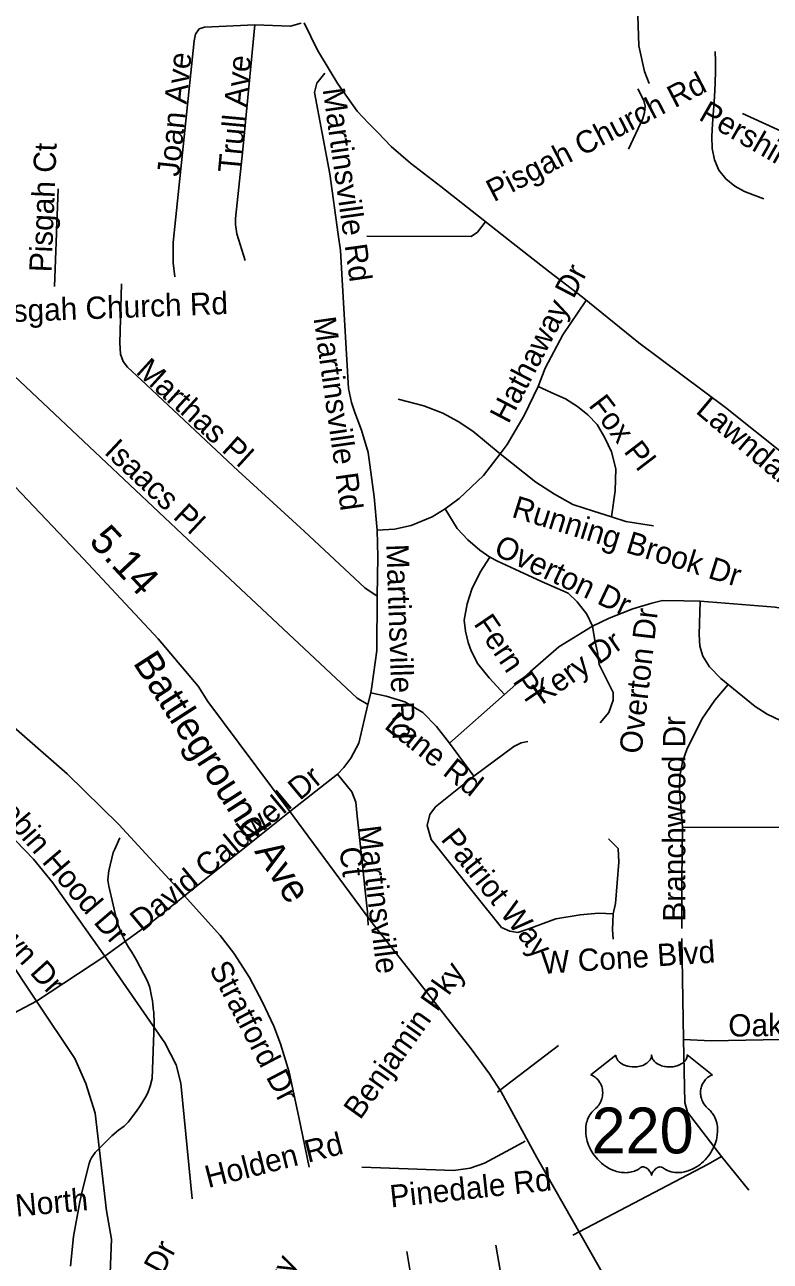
# Model space of a CAD drawing. Extents: x 1662474 to 1856135, y 779280 to 917889.
# Drawn here: x 1753631 to 1756808, y 858167 to 863432 of the extents above; entities that cross this region are included whole.
import ezdxf

# ---------------------------------------------------------------- set-up
doc = ezdxf.new("R2010")
doc.units = 0
for name, color, linetype in [('Exist Hydrographic Misc Water Feature', 7, 'Continuous'), ('Exist Road Non-System Type 51', 7, 'Continuous'), ('Exist Road Non-System Type 51 Label', 7, 'Continuous'), ('Exist Road Primary US Label', 7, 'Continuous'), ('Exist Road Primary US Mileage Hundredths English Label', 7, 'Continuous'), ('Exist Road Primary US Shield Number Label', 7, 'Continuous'), ('Exist Road Primary US UnDivided 4 Lane Attributed', 7, 'Continuous'), ('Prop Horizontal Alignment Tick Label', 7, 'Continuous')]:
    doc.layers.add(name, color=color, linetype=linetype)

msp = doc.modelspace()

# ---------------------------------------------------------------- linework, layer by layer
at = {"layer": 'Exist Hydrographic Misc Water Feature'}
msp.add_lwpolyline([(1754036.8, 859969.1), (1754014.5, 859921.3), (1754008.3, 859907.3), (1753989.7, 859829.5), (1753987.6, 859819.5), (1753985.4, 859789.5), (1753989.1, 859763.4), (1754025.8, 859605.1), (1754041.6, 859565), (1754047.3, 859552.9), (1754063.3, 859520.7), (1754073.1, 859504.7), (1754086.9, 859482.5), (1754106.6, 859448.3), (1754153.9, 859360), (1754163.6, 859331.9), (1754171.4, 859295.8), (1754175.3, 859275.8), (1754177.1, 859261.7), (1754178.9, 859243.7), (1754180.8, 859225.7), (1754182.4, 859179.7), (1754174.4, 858945.6), (1754166.2, 858911.7), (1754156, 858883.8), (1754145.9, 858865.9), (1754123.6, 858828.1), (1754107.4, 858806.2), (1754071.1, 858758.4), (1754054.7, 858742.6), (1754030.7, 858724.8), (1754002.4, 858701), (1753931.9, 858629.6), (1753915.7, 858607.7), (1753909.5, 858595.7), (1753905.4, 858583.8), (1753876.5, 858465.9), (1753866, 858420.1), (1753838.8, 858272.2), (1753825.8, 858146.3)], dxfattribs=at)
at = {"layer": 'Exist Road Non-System Type 51'}
for p, q in [((1756873.1, 862969.9), (1756688.6, 863053.4)), ((1753757.5, 862316.9), (1753774, 862732.4)), ((1755093.6, 860537.9), (1755105.1, 860587)), ((1755675, 860580.2), (1755440.6, 860372.9)), ((1755544.9, 860231.6), (1755440.6, 860372.9)), ((1754758.5, 860080.4), (1754963.8, 860240.8)), ((1754311.8, 859722.7), (1754758.5, 860080.4)), ((1756137.8, 859538.2), (1756135.6, 859578.9)), ((1756437.8, 859111.2), (1756430.4, 859541.1)), ((1753681.6, 859273.6), (1753971.9, 859466.2)), ((1753400.5, 859126.7), (1753681.6, 859273.6)), ((1756715.6, 858470.2), (1756600.1, 858613.2)), ((1755688.6, 857943.4), (1755638.9, 858235.1)), ((1755314.6, 857874.7), (1755258.5, 858209.1))]:
    msp.add_line(p, q, dxfattribs=at)
for points in [[(1756291.9, 863181.4), (1756272.1, 863232.1), (1756248, 863342), (1756242.8, 863470.9), (1756244.9, 863574.4), (1756256.4, 863655.4), (1756298.1, 863758.4), (1756349, 863841.8)], [(1754611.2, 863431.2), (1754763.8, 863425), (1754809.4, 863438.9)], [(1754932.5, 863233.4), (1754877.8, 863323.7), (1754821.3, 863440.4)], [(1754271.1, 862358.9), (1754263, 862418.4), (1754263, 862504.8), (1754353.2, 863363.4), (1754358.2, 863390.9), (1754374.8, 863414.8), (1754397.1, 863421), (1754611.2, 863431.2)], [(1754570.9, 862427.4), (1754534.4, 862541), (1754528.6, 862581.2), (1754528.4, 862606.6), (1754560.6, 862900.4), (1754611.2, 863431.2)], [(1756779.9, 862690.4), (1756734.5, 862706.9), (1756697.5, 862721.8), (1756655.9, 862743.9), (1756618.1, 862775), (1756588.4, 862812.7), (1756569.6, 862856.1), (1756560.2, 862904.2), (1756558.6, 862955.8), (1756561.9, 863009.6), (1756565.5, 863066.6), (1756569.5, 863125), (1756573, 863183.4), (1756574.5, 863235.4), (1756574, 863275.9), (1756573.4, 863318.2)], [(1755403.5, 862742.5), (1755274.6, 862842), (1755192.3, 862912.9), (1755135.5, 862972.5), (1755095.7, 863012.2), (1755047.5, 863063.2), (1754965.2, 863179.5), (1754932.5, 863233.4)], [(1754966.6, 862538.9), (1754931.4, 862796.4), (1754866.4, 863143.1), (1754875, 863182.2), (1754909.6, 863226)], [(1756203.4, 862902.2), (1756265, 863032.4), (1756272.1, 863057.8), (1756274.2, 863084.9), (1756269, 863108.4), (1756243.8, 863158.6)], [(1755403.6, 862742.4), (1755584.6, 862600.6)], [(1755584.6, 862600.6), (1755691.8, 862516.5)], [(1755592.9, 862591.7), (1755559.5, 862548.1), (1755533.2, 862530.5), (1755088.6, 862531.4)], [(1755132.5, 861279.4), (1755119.6, 861421.1), (1755093.9, 861610.1), (1755065.9, 861705.6), (1755037.5, 861780.4), (1755023.1, 861823.2), (1755010.5, 861883.5), (1754983.6, 862345.5), (1754976.1, 862470.9), (1754966.6, 862538.9)], [(1755691.8, 862516.5), (1755862.5, 862382.7), (1756008.2, 862271.5)], [(1755093.6, 860537.9), (1755048, 860564.7), (1754325.4, 861240), (1753955.6, 861588.8), (1753264.9, 862237.9), (1753226.2, 862297.2)], [(1755133.2, 860998.2), (1755080.2, 861033.7), (1754822, 861275.2), (1754540.6, 861532.6), (1754127.2, 861920.2), (1754069, 861973.6), (1754050.4, 861997.2), (1754038.9, 862029.5), (1754036.8, 862077.5), (1754044.1, 862328.2)], [(1756022, 862256.5), (1755923.9, 862111.4), (1755849, 861969.1), (1755818.9, 861890.9)], [(1757447.1, 860949.2), (1757391.4, 861047.1), (1757324.9, 861147.1), (1757293.4, 861189.2), (1757164.9, 861343.1), (1757019, 861483.4), (1756876.6, 861594.8), (1756617.4, 861802.3), (1756248.1, 862077.9), (1756008.2, 862271.5)], [(1755818.9, 861890.9), (1755759.5, 861768.4), (1755686.9, 861643.9), (1755657.4, 861604.5)], [(1756131.4, 861335.8), (1756147.1, 861446.5), (1756149, 861541), (1756130.4, 861613.8), (1756103.4, 861673.4), (1756070, 861729.5), (1756030.4, 861770.9), (1755986.9, 861806.7), (1755934.6, 861838.9), (1755889.6, 861858.6), (1755818.9, 861890.9)], [(1755657.4, 861604.5), (1755540.6, 861700.6), (1755478.1, 861742.1), (1755411.8, 861778.2), (1755332, 861809), (1755222.5, 861836.9)], [(1755657.4, 861604.5), (1755585.5, 861512.7), (1755481.4, 861413.8), (1755422, 861370.2)], [(1756131.4, 861335.8), (1756054.2, 861359.9), (1755965.9, 861389.6), (1755888.6, 861432.7), (1755809.4, 861483.6), (1755657.4, 861604.5)], [(1755422, 861370.2), (1755367.6, 861336.9), (1755277.1, 861299.4), (1755206.2, 861284.6), (1755132.5, 861279.4)], [(1755612.2, 861165.2), (1755569.8, 861194.9), (1755518.9, 861237.9), (1755474, 861286.7), (1755422, 861370.2)], [(1756309.4, 861298.2), (1756191.9, 861315.9), (1756131.4, 861335.8)], [(1755133.2, 860998.2), (1755135.4, 861166.2), (1755132.5, 861279.4)], [(1755675, 860580.2), (1755609.4, 860651.5), (1755561.6, 860710.4), (1755532.5, 860766), (1755520.9, 860801.4), (1755509.4, 860850.2), (1755503.4, 860896.7), (1755516.2, 860966.5), (1755536.4, 861028.2), (1755571.9, 861100.4), (1755612.2, 861165.2)], [(1756050.1, 860871.2), (1756026.1, 860922.2), (1755984.4, 860974.1), (1755946.9, 861011.7), (1755832.5, 861061.8), (1755718.9, 861113.8), (1755644.9, 861148.1), (1755612.2, 861165.2)], [(1755105.1, 860587), (1755110.4, 860614), (1755131.1, 860766.8), (1755133.2, 860998.2)], [(1756509.4, 860977.5), (1756439.9, 860979.4), (1756348, 860979.6), (1756302.4, 860968.9), (1756222, 860945), (1756120.9, 860905.4), (1756050.1, 860871.2)], [(1756628.2, 860623.2), (1756597.1, 860647.9), (1756548, 860697.2), (1756520.9, 860743.9), (1756507.6, 860785.7), (1756504.4, 860834.8), (1756509.4, 860977.5)], [(1757448.1, 860947.1), (1757310.6, 860891.2), (1757246.1, 860876.2), (1757189.6, 860871.2), (1757131.1, 860874.1), (1757066.9, 860880.4), (1756964, 860915.9), (1756904.4, 860937.6), (1756828.2, 860952.4), (1756509.4, 860977.5)], [(1756050.1, 860871.2), (1755906, 860782.5), (1755784.5, 860676.2), (1755675, 860580.2)], [(1756083.4, 860459.7), (1756119.4, 860504), (1756138, 860555.2), (1756137.8, 860587.8), (1756107.9, 860648.2), (1756077.9, 860708.2), (1756071.1, 860760.2), (1756059.5, 860810.4), (1756050.1, 860871.2)], [(1754311.8, 859722.7), (1754031.5, 860026.4), (1753811.9, 860242.6), (1753561.6, 860460.8), (1753259.6, 860698.5)], [(1756433.5, 860014.6), (1756421.4, 860173.4), (1756422.5, 860232.9), (1756433.8, 860293.5), (1756452.6, 860345.5), (1756515.4, 860474.4), (1756571.1, 860555.2), (1756628.2, 860623.2)], [(1757638.8, 860434.8), (1757593.9, 860444.2), (1757390.8, 860419), (1757011.8, 860413.8), (1756972.1, 860419.2), (1756930.4, 860431.6), (1756881, 860454.4), (1756793.9, 860496.9), (1756743, 860529.5), (1756628.2, 860623.2)], [(1755440.6, 860372.9), (1755385.5, 860443.9), (1755327.2, 860503), (1755250.1, 860549.2), (1755170.9, 860573.1), (1755105.1, 860587)], [(1754963.8, 860240.8), (1754990.8, 860268.9), (1755020.9, 860308.2), (1755054.2, 860373.4), (1755093.6, 860537.9)], [(1753971.9, 859466.2), (1753750.4, 859778.6), (1753668.2, 859878.9), (1753554.6, 859996.2), (1753475.4, 860078.6), (1753142, 860356.5), (1753045.1, 860438.9)], [(1755544.9, 860231.6), (1755714.6, 860358.7), (1755746.9, 860373.9), (1755775, 860380.4)], [(1755093.9, 859598.5), (1755091.4, 859654.7), (1755082.1, 859743.9), (1755070.9, 859855), (1755047.8, 860061.5), (1755041.6, 860122.2), (1755025.1, 860164.9), (1754963.8, 860240.8)], [(1756138.8, 859646.6), (1756076.4, 859648.7), (1755998.1, 859642.4), (1755893.9, 859624.5), (1755774.2, 859580.9), (1755732.5, 859566.2), (1755698.1, 859571.8), (1755662.6, 859588.4), (1755546.9, 859730.9), (1755362.9, 859962.9), (1755345.9, 860021.9), (1755357.4, 860068.9), (1755381.4, 860101.2), (1755544.9, 860231.6)], [(1753681.6, 859273.6), (1753546.1, 859476.8), (1753481.6, 859566.2), (1753330.6, 859729.8), (1753213.9, 859840.2), (1752819.9, 860160.8)], [(1757695.4, 860090.9), (1757673.9, 860030.9), (1757651.4, 860012.4), (1757619.1, 860011.2), (1757222.2, 860013.2), (1757150.6, 860014.2), (1756433.5, 860014.6)], [(1756138.8, 859646.6), (1756147.6, 859689.6), (1756162.1, 859866), (1756159.5, 859924.2), (1756117.8, 859965.8)], [(1756430.6, 859584.1), (1756430.4, 859791.2), (1756433.5, 860014.6)], [(1753971.9, 859466.2), (1754170.4, 859609.4), (1754311.8, 859722.7)], [(1754842.8, 858567.6), (1754799.1, 858780.7), (1754757.4, 858971.5), (1754721, 859092.2), (1754691.9, 859168.4), (1754643.9, 859269.7), (1754588.6, 859374.4), (1754522.2, 859478.9), (1754464, 859553.9), (1754311.8, 859722.7)], [(1756135.6, 859578.9), (1756136.1, 859612.2), (1756138.8, 859646.6)], [(1754345.1, 858432.9), (1754296.4, 858924.5), (1754276.4, 859002.8), (1754228.6, 859097.5), (1753971.9, 859466.2)], [(1757862.4, 859276.8), (1757758.6, 859293.4), (1757697, 859294.4), (1757656.9, 859295.4), (1757380.5, 859298.6), (1757347.1, 859294.4), (1757314.9, 859283.1), (1757278.4, 859263.4), (1757247.1, 859232.9), (1757212, 859190.4), (1757175.2, 859148.7), (1757127.2, 859121.4), (1757074.1, 859115.4), (1756556.4, 859105.9), (1756437.8, 859111.2)], [(1753979.5, 858382), (1753930.6, 858797.5), (1753892.1, 858923.5), (1753844.1, 859029.8), (1753681.6, 859273.6)], [(1755904.6, 859085.4), (1755678.6, 858911.7), (1755645.9, 858886.5)], [(1756600.1, 858613.2), (1756455.4, 858801.7), (1756443, 858842.4), (1756437.8, 859111.2)], [(1755762.6, 858678.9), (1755718.9, 858653.7), (1755589.8, 858585.2), (1755528.4, 858563.2), (1755457.4, 858553.7), (1755264.8, 858560), (1755066.9, 858567.4)], [(1755966.9, 858277.9), (1756543, 858579.9), (1756600.1, 858613.2)], [(1753746.1, 857542.4), (1753843.2, 857735.9), (1753913.9, 857878.4), (1753955.4, 857968.2), (1753977.1, 858026.9), (1753995.2, 858115.9), (1754000.5, 858261), (1753979.5, 858382)]]:
    msp.add_lwpolyline(points, dxfattribs=at)
at = {"layer": 'Exist Road Primary US UnDivided 4 Lane Attributed'}
msp.add_lwpolyline([(1756379, 857611.8), (1755812.9, 858608.6), (1755660.6, 858888.8), (1755611.5, 858965), (1755532.6, 859071), (1755331.3, 859328.5), (1755105.7, 859614.6), (1754749.5, 860097.5), (1754410.6, 860550.7), (1754369.9, 860615.9), (1754199.1, 860817.7), (1753882, 861157.6), (1753298.5, 861770.8)], dxfattribs=at)
at = {"layer": 'Prop Horizontal Alignment Tick Label'}
msp.add_lwpolyline([(1756150, 859045), (1756150.2, 859040.6), (1756151.3, 859035.3), (1756152.1, 859032.6), (1756154.6, 859027.5), (1756158.6, 859021.4), (1756164.2, 859015.4), (1756170.5, 859010.2), (1756174.8, 859007.5), (1756182.1, 859003.6), (1756190.3, 859000.1), (1756199.4, 858997.5), (1756208.8, 858995.6), (1756219, 858994.5), (1756229.1, 858994.3), (1756240.1, 858995.1), (1756252.1, 858997.4), (1756257.7, 858998.9), (1756263.9, 859001), (1756269.7, 859003.4), (1756276, 859006.8), (1756281.1, 859010), (1756285.1, 859012.9), (1756290.7, 859018.3), (1756295.2, 859023.9), (1756297.1, 859027.1), (1756298.7, 859030.1), (1756301, 859036.5), (1756301.6, 859039.3), (1756302, 859045.2), (1756302.4, 859040.2), (1756302.9, 859037.2), (1756303.7, 859034.2), (1756305, 859030.9), (1756307.2, 859026.4), (1756309.8, 859022.7), (1756314.5, 859017.1), (1756317.4, 859014.3), (1756320.1, 859012.1), (1756327.4, 859007.1), (1756335.8, 859002.9), (1756339.9, 859001.1), (1756344.2, 858999.5), (1756349.6, 858997.9), (1756355.2, 858996.6), (1756360.7, 858995.7), (1756366.4, 858994.8), (1756372.1, 858994.4), (1756376.9, 858994.3), (1756382.6, 858994.3), (1756388, 858994.6), (1756393.4, 858995.3), (1756399.4, 858996.3), (1756404.3, 858997.4), (1756410.7, 858999), (1756416.5, 859001.1), (1756421.5, 859003.3), (1756428.1, 859006.8), (1756433.5, 859010.1), (1756437.4, 859013.2), (1756442, 859017.5), (1756446.4, 859022.6), (1756449, 859026.3), (1756450.8, 859030.1), (1756452.5, 859034.2), (1756453.5, 859038.4), (1756454, 859042.1), (1756454.1, 859045.3), (1756560.4, 858960.6), (1756557.9, 858959.7), (1756552.1, 858956.8), (1756547.5, 858954.1), (1756540.2, 858949), (1756537.1, 858946.2), (1756534, 858943.2), (1756531.1, 858940.1), (1756528.5, 858937.1), (1756525.5, 858932.9), (1756522.7, 858928.6), (1756520, 858923.9), (1756518, 858919.8), (1756514.7, 858911.3), (1756513.2, 858905.9), (1756512.2, 858901.3), (1756510.9, 858891.8), (1756510.6, 858887.3), (1756510.6, 858882.8), (1756510.9, 858878.1), (1756511.3, 858873.6), (1756512.1, 858868.9), (1756512.9, 858864.7), (1756514.2, 858859.6), (1756516.1, 858853.7), (1756518.4, 858848), (1756523.3, 858838.8), (1756529.5, 858829.4), (1756534, 858824.1), (1756538.3, 858819.6), (1756544.9, 858814), (1756548.5, 858810.9), (1756552.5, 858806.8), (1756559.2, 858799.1), (1756561.9, 858795.5), (1756564.6, 858791.4), (1756567.1, 858787.2), (1756569.6, 858782.6), (1756571.6, 858778.7), (1756575.4, 858769.6), (1756578.1, 858760.7), (1756579.4, 858756.1), (1756581.3, 858745.7), (1756582.1, 858740.5), (1756582.9, 858730.3), (1756582.9, 858718), (1756582, 858706.3), (1756579.8, 858692.7), (1756578, 858684.5), (1756575.2, 858675.1), (1756572.5, 858666.8), (1756567.6, 858654.7), (1756563.3, 858645.9), (1756557.7, 858635.6), (1756553.9, 858629.4), (1756549.5, 858622.8), (1756543.9, 858615.1), (1756537.3, 858606.9), (1756529.5, 858598.3), (1756523.2, 858592), (1756514.9, 858584.6), (1756509.9, 858580.4), (1756502.7, 858575), (1756492.9, 858568.5), (1756483.2, 858562.9), (1756475, 858558.7), (1756467.7, 858555.6), (1756458.3, 858552), (1756442.6, 858547.6), (1756436.9, 858546.5), (1756430.1, 858545.4), (1756423.8, 858544.8), (1756417.7, 858544.4), (1756409.4, 858544.4), (1756401.1, 858545.1), (1756393.4, 858546.2), (1756385.3, 858547.9), (1756376.8, 858550.4), (1756369.1, 858553.4), (1756361.3, 858557.3), (1756348.2, 858565.5), (1756344.4, 858567.6), (1756342.2, 858568.1), (1756337.2, 858568.4), (1756332.4, 858567.4), (1756327.5, 858565.4), (1756324.5, 858563.8), (1756320.6, 858561.3), (1756317.6, 858558.9), (1756314, 858555.4), (1756311.4, 858552.5), (1756309.5, 858550.3), (1756305.8, 858544.4), (1756304.5, 858541.7), (1756303.1, 858538.1), (1756301.9, 858532.8), (1756300.2, 858539.5), (1756298.3, 858543.9), (1756296, 858547.6), (1756293.7, 858551), (1756290, 858555.2), (1756286.7, 858558.4), (1756282.6, 858561.7), (1756278.4, 858564.3), (1756275, 858566), (1756271.8, 858567.2), (1756268, 858568.2), (1756264.8, 858568.4), (1756262.3, 858568.4), (1756258.7, 858567.6), (1756253.9, 858564.1), (1756249.4, 858561), (1756244.4, 858557.9), (1756238.5, 858554.7), (1756234.2, 858552.7), (1756229, 858550.7), (1756223, 858548.7), (1756216.5, 858547), (1756209.8, 858545.7), (1756203.9, 858544.8), (1756197.5, 858544.2), (1756191.8, 858544), (1756185.9, 858544.1), (1756180.3, 858544.5), (1756173.8, 858545.1), (1756165.8, 858546.3), (1756159.1, 858547.8), (1756152.1, 858549.7), (1756144.9, 858551.9), (1756137.1, 858554.9), (1756127.5, 858559.1), (1756120.8, 858562.5), (1756110.2, 858568.6), (1756097.7, 858577.2), (1756088.3, 858584.8), (1756081.5, 858591), (1756071.4, 858601.3), (1756065.4, 858608.1), (1756056.1, 858620.1), (1756050.2, 858628.8), (1756046.3, 858635.2), (1756040.6, 858645.5), (1756037.5, 858652), (1756033.5, 858661.4), (1756030.4, 858670), (1756027.7, 858678.2), (1756026.3, 858683.4), (1756024.3, 858692.5), (1756023.1, 858699), (1756021.9, 858707.8), (1756021.2, 858717.2), (1756021.1, 858725.8), (1756021.3, 858733), (1756022.1, 858741.3), (1756023.5, 858750.2), (1756025.2, 858757.8), (1756026.8, 858763.2), (1756029, 858769.9), (1756032, 858777.2), (1756035.5, 858784.3), (1756038.9, 858790.1), (1756043.1, 858796.4), (1756047.2, 858801.7), (1756052.7, 858807.6), (1756058.3, 858813), (1756063.5, 858817.2), (1756069.6, 858823.3), (1756072.8, 858826.9), (1756076.7, 858832), (1756079.8, 858836.7), (1756082.2, 858840.9), (1756085.5, 858847.1), (1756087.4, 858851.8), (1756089.9, 858858.9), (1756091.1, 858864), (1756092.3, 858870.4), (1756093.2, 858876.5), (1756093.5, 858884.1), (1756093.3, 858890.4), (1756092.5, 858897.7), (1756091.1, 858904.8), (1756089.4, 858910.9), (1756086.8, 858918), (1756084.4, 858923.1), (1756080.3, 858930.1), (1756075.8, 858936.6), (1756071.1, 858941.8), (1756066.4, 858946.5), (1756061.9, 858950.1), (1756057.6, 858953.1), (1756052.2, 858956.4), (1756047, 858959), (1756043.7, 858960.3)], close=True, dxfattribs=at)

# ---------------------------------------------------------------- texts
at = {"layer": 'Exist Road Non-System Type 51 Label'}
for s, rotation, p in [('Joan Ave', 84.18, (1754288.6, 862782.6)), ('Trull Ave', 84.6679, (1754548.8, 862798.3)), ('Pisgah Church Rd', 27.4381, (1755629.5, 862675.5)), ('Martinsville Rd', 278.0474, (1754900, 863157)), ('Pershing Ct', 330.1596, (1756498, 863029.7)), ('Pisgah Ct', 87.6732, (1753745, 862376.3)), ('Hathaway Dr', 62.4951, (1755692.1, 861728.9)), ('Pisgah Church Rd', 2.1623, (1753468.3, 862161.5)), ('Martinsville Rd', 278.0474, (1754861.4, 862182.6)), ('Marthas Pl', 317.662, (1754100.6, 861950.4)), ('Fox Pl', 307.4361, (1756030, 861810.6)), ('Lawndale Dr', 319.9338, (1756485.7, 861781.7)), ('Isaacs Pl', 316.8352, (1753965.4, 861608.1)), ('Running Brook Dr', 342.7493, (1755701.5, 861337)), ('Overton Dr', 334.6412, (1755624.2, 861178)), ('Martinsville Rd', 271.9404, (1755171.5, 861219.3)), ('Fern Pl', 304.1497, (1755541.4, 860880.9)), ('Overton Dr', 83.4218, (1756258.3, 860324.3)), ('Kery Dr', 35.2641, (1755834.6, 860533.7)), ('Lane Rd', 321.4803, (1755158.5, 860439.5)), ('Branchwood Dr', 89.9922, (1756445.4, 859612.8)), ('David Caldwell Dr', 39.7528, (1754129.7, 859565.9)), ('Robin Hood Dr', 310.5096, (1753462.4, 860146)), ('Martinsville', 277.1203, (1755053.3, 860016.7)), ('Patriot Way', 308.7145, (1755400.3, 859962.5)), ('Shadylawn Dr', 311.9874, (1753209.8, 859882.4)), ('Ct', 277.1203, (1754971.4, 859926.1)), ('W Cone Blvd', 3.7883, (1755835.6, 859389.9)), ('Stratford Dr', 297.6791, (1754414.4, 859414.8)), ('Benjamin Pky', 54.5029, (1755060.1, 858765.7)), ('Oak Hill Dr', 0.6455, (1756629.3, 859123.3)), ('Holden Rd', 14.2343, (1754412.7, 858478.2)), ('Pinedale Rd', 6.1357, (1755191.7, 858395.6)), ('North', 5.2768, (1753594.9, 858356.3)), ('Shadylawn Dr', 61.6833, (1753905.8, 857525.9)), ('Benjamin Pky', 64.2296, (1754458.3, 857463.2))]:
    msp.add_text(s, height=95, rotation=rotation, dxfattribs=at).set_placement(p)
at = {"layer": 'Exist Road Primary US Label'}
msp.add_text('Battleground Ave', height=120, rotation=302.8133, dxfattribs=at).set_placement((1754090, 860714.5))
at = {"layer": 'Exist Road Primary US Mileage Hundredths English Label'}
msp.add_text('5.14', height=125, rotation=313.0031, dxfattribs=at).set_placement((1753900.6, 861229.4))
at = {"layer": 'Exist Road Primary US Shield Number Label'}
msp.add_text('220', height=195, dxfattribs=at).set_placement((1756046.1, 858626.2))

doc.saveas('drawing.dxf')
